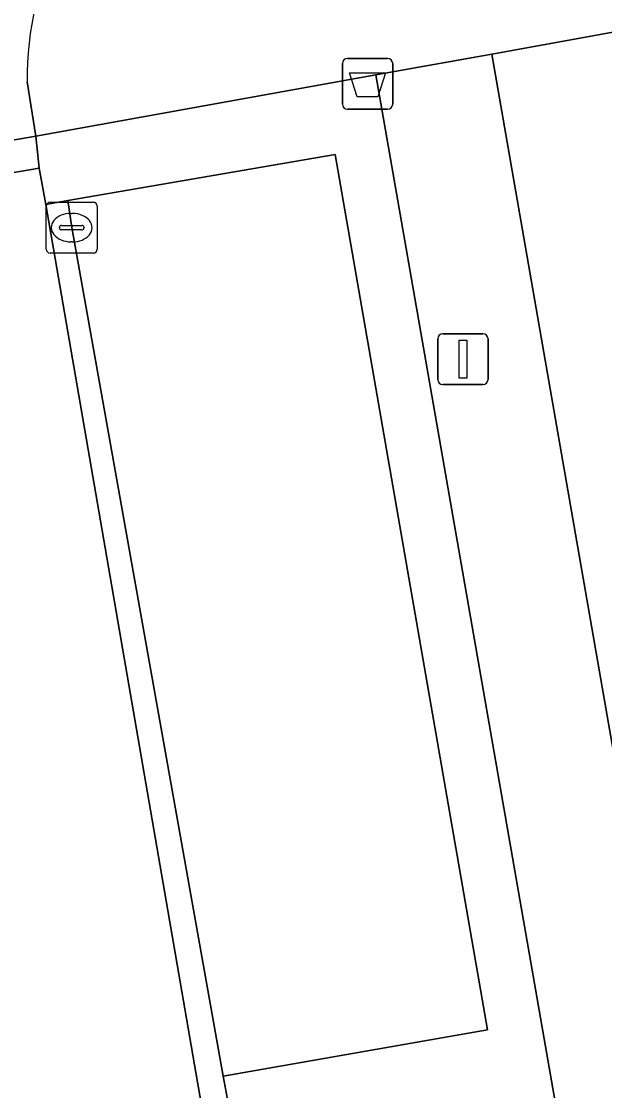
# Model space of a CAD drawing. Extents: x 162879 to 165540, y 384011 to 385181.
# Drawn here: x 164262.4 to 164273.87, y 384808.68 to 384829.73 of the extents above; entities that cross this region are included whole.
import ezdxf

# ---------------------------------------------------------------- set-up
doc = ezdxf.new("R2010")
doc.units = 0
for name, color, linetype in [('IMGEO_Afvalbak', 7, 'Continuous'), ('IMGEO_Groenvoorziening', 7, 'Continuous'), ('IMGEO_Haag', 7, 'Continuous'), ('IMGEO_Kolk', 7, 'Continuous'), ('IMGEO_Lichtmast', 7, 'Continuous'), ('IMGEO_Parkeervlak_open', 7, 'Continuous'), ('IMGEO_Rijbaan_lokaal_open', 7, 'Continuous'), ('IMGEO_Voetpad_open', 7, 'Continuous')]:
    doc.layers.add(name, color=color, linetype=linetype)

msp = doc.modelspace()

# ---------------------------------------------------------------- linework, layer by layer
at = {"layer": 'IMGEO_Afvalbak'}
for p, q in [((164268.811, 384829.002), (164269.601, 384829.002)), ((164269.601, 384829.002), (164268.811, 384829.002)), ((164268.711, 384828.102), (164268.711, 384828.902)), ((164268.711, 384828.902), (164268.711, 384828.102)), ((164269.701, 384828.902), (164269.701, 384828.102)), ((164269.701, 384828.102), (164269.701, 384828.902)), ((164269.601, 384828.002), (164268.811, 384828.002)), ((164268.811, 384828.002), (164269.601, 384828.002))]:
    msp.add_line(p, q, dxfattribs=at)
msp.add_lwpolyline([(164268.854, 384828.716), (164269.558, 384828.716), (164269.409, 384828.246), (164269.003, 384828.246), (164268.854, 384828.716)], dxfattribs=at)
for centre, start, end in [((164268.811, 384828.902), 90, 180), ((164268.811, 384828.902), 90, 180), ((164269.601, 384828.902), 0, 90), ((164269.601, 384828.902), 360, 90), ((164268.811, 384828.102), 180, 270), ((164268.811, 384828.102), 180, 270), ((164269.601, 384828.102), 270, 0), ((164269.601, 384828.102), 270, 0)]:
    msp.add_arc(centre, 0.1, start, end, dxfattribs=at)
at = {"layer": 'IMGEO_Groenvoorziening'}
msp.add_lwpolyline([(164330.654, 384882.354), (164330.723, 384881.732), (164331.347, 384878.17), (164334.754, 384858.773), (164346.279, 384860.638), (164348.805, 384846.051), (164348.644, 384846), (164349.18, 384842.563), (164349.324, 384842.588), (164349.613, 384840.931), (164351.548, 384829.842), (164276.889, 384816.815), (164274.651, 384829.632), (164271.653, 384829.088), (164282.544, 384766.563)], dxfattribs=at)
msp.add_lwpolyline([(164269.372, 384828.679), (164262.678, 384827.47), (164262.749, 384826.844), (164262.874, 384826.128), (164263.311, 384826.204), (164268.57, 384827.113), (164271.564, 384809.881), (164266.368, 384808.97), (164266.64, 384807.499), (164271.822, 384808.397), (164275.143, 384789.173), (164269.997, 384788.263), (164270.242, 384786.816), (164275.409, 384787.702), (164278.418, 384770.555), (164273.256, 384769.625), (164272.745, 384769.52), (164272.869, 384768.704), (164273.015, 384768.095), (164279.736, 384769.275)], close=True, dxfattribs=at)
at = {"layer": 'IMGEO_Haag'}
msp.add_lwpolyline([(164269.372, 384828.679), (164262.678, 384827.47), (164262.749, 384826.844), (164262.874, 384826.128), (164263.311, 384826.204), (164268.57, 384827.113), (164271.564, 384809.881), (164266.368, 384808.97), (164266.64, 384807.499), (164271.822, 384808.397), (164275.143, 384789.173), (164269.997, 384788.263), (164270.242, 384786.816), (164275.409, 384787.702), (164278.418, 384770.555), (164273.256, 384769.625), (164272.745, 384769.52), (164272.869, 384768.704), (164273.015, 384768.095), (164279.736, 384769.275)], close=True, dxfattribs=at)
at = {"layer": 'IMGEO_Kolk'}
for p, q in [((164262.885, 384825.244), (164262.885, 384826.096)), ((164262.96, 384826.17), (164263.812, 384826.17)), ((164263.886, 384826.096), (164263.886, 384825.244)), ((164263.373, 384825.95), (164263.398, 384825.95)), ((164263.144, 384825.664), (164263.144, 384825.676)), ((164263.582, 384825.627), (164263.184, 384825.627)), ((164263.187, 384825.713), (164263.585, 384825.713)), ((164263.628, 384825.676), (164263.628, 384825.664)), ((164263.396, 384825.39), (164263.371, 384825.39)), ((164263.812, 384825.17), (164262.96, 384825.17))]:
    msp.add_line(p, q, dxfattribs=at)
for points in [[(164262.885, 384825.244), (164262.885, 384826.096)], [(164262.96, 384826.17), (164263.812, 384826.17)], [(164263.886, 384826.096), (164263.886, 384825.244)], [(164263.812, 384825.17), (164262.96, 384825.17)]]:
    msp.add_lwpolyline(points, dxfattribs=at)
for centre, radius, start, end in [((164262.962, 384826.094), 0.0765, 91.552, 178.448), ((164262.962, 384826.094), 0.0765, 91.552, 178.448), ((164263.81, 384826.094), 0.0765, 1.552, 88.448), ((164263.81, 384826.094), 0.0765, 1.552, 88.448), ((164263.184, 384825.673), 0.0403, 85.8775, 175.7526), ((164263.181, 384825.663), 0.0366, 178.938, 274.7102), ((164263.585, 384825.67), 0.043, 264.8664, 352.4533), ((164263.589, 384825.675), 0.0386, 1.7309, 96.639), ((164262.962, 384825.246), 0.0765, 181.552, 268.448), ((164262.962, 384825.246), 0.0765, 181.552, 268.448), ((164263.81, 384825.246), 0.0765, 271.552, 358.448), ((164263.81, 384825.246), 0.0765, 271.552, 358.448)]:
    msp.add_arc(centre, radius, start, end, dxfattribs=at)
for centre, major_axis, ratio, start_param, end_param in [((164263.372, 384825.67), (-0.387, 0.002), 0.722429, 4.712389, 7.853982), ((164263.397, 384825.67), (-0.39, 0.002), 0.717154, 1.570796, 4.712389)]:
    msp.add_ellipse(centre, major_axis=major_axis, ratio=ratio, start_param=start_param, end_param=end_param, dxfattribs=at)
at = {"layer": 'IMGEO_Lichtmast'}
for p, q in [((164270.587, 384822.68), (164270.587, 384823.48)), ((164270.587, 384823.48), (164270.587, 384822.68)), ((164270.687, 384823.58), (164271.477, 384823.58)), ((164271.477, 384823.58), (164270.687, 384823.58)), ((164271.577, 384823.48), (164271.577, 384822.68)), ((164271.577, 384822.68), (164271.577, 384823.48)), ((164271.477, 384822.58), (164270.687, 384822.58)), ((164270.687, 384822.58), (164271.477, 384822.58))]:
    msp.add_line(p, q, dxfattribs=at)
msp.add_lwpolyline([(164271.007, 384823.455), (164271.157, 384823.455), (164271.157, 384822.705), (164271.007, 384822.705), (164271.007, 384823.455)], dxfattribs=at)
for centre, start, end in [((164270.687, 384823.48), 90, 180), ((164270.687, 384823.48), 90, 180), ((164271.477, 384823.48), 0, 90), ((164271.477, 384823.48), 360, 90), ((164270.687, 384822.68), 180, 270), ((164270.687, 384822.68), 180, 270), ((164271.477, 384822.68), 270, 0), ((164271.477, 384822.68), 270, 0)]:
    msp.add_arc(centre, 0.1, start, end, dxfattribs=at)
at = {"layer": 'IMGEO_Parkeervlak_open'}
msp.add_lwpolyline([(164263.311, 384826.204), (164263.387, 384825.67), (164266.368, 384808.97), (164271.564, 384809.881), (164268.57, 384827.113)], close=True, dxfattribs=at)
at = {"layer": 'IMGEO_Rijbaan_lokaal_open'}
msp.add_lwpolyline([(164272.823, 384840.695), (164271.324, 384840.426), (164260.356, 384838.505), (164258.19, 384838.111), (164255.807, 384837.686), (164255.094, 384837.565), (164256.889, 384827.399), (164257.057, 384826.504), (164257.787, 384826.624), (164262.678, 384827.47), (164262.513, 384828.539)], dxfattribs=at)
for points in [[(164262.678, 384827.47), (164257.787, 384826.624), (164257.898, 384826.005), (164262.749, 384826.844)], [(164267.481, 384771.123), (164268.044, 384767.862), (164272.869, 384768.704), (164272.745, 384769.52), (164270.331, 384783.216), (164269.734, 384786.693), (164269.489, 384788.14), (164265.86, 384808.847), (164262.874, 384826.128), (164262.749, 384826.844), (164257.898, 384826.005), (164258.038, 384825.265), (164258.186, 384824.513), (164261.775, 384803.928), (164265.515, 384782.371)], [(164273.256, 384769.625), (164270.839, 384783.339), (164270.242, 384786.816), (164269.997, 384788.263), (164267.097, 384804.813), (164266.64, 384807.499), (164266.368, 384808.97), (164263.387, 384825.67), (164263.311, 384826.204), (164262.874, 384826.128), (164265.86, 384808.847), (164269.489, 384788.14), (164269.734, 384786.693), (164270.331, 384783.216), (164272.745, 384769.52)]]:
    msp.add_lwpolyline(points, close=True, dxfattribs=at)
msp.add_arc((164268.257, 384828.668), 5.746, 121.1619, 181.2915, dxfattribs=at)
at = {"layer": 'IMGEO_Voetpad_open'}
msp.add_lwpolyline([(164262.513, 384828.539), (164262.678, 384827.47), (164269.372, 384828.679), (164271.653, 384829.088), (164274.651, 384829.632), (164283.637, 384831.189), (164288.892, 384832.103), (164287.948, 384837.539)], dxfattribs=at)
msp.add_lwpolyline([(164282.829, 384765.172), (164282.544, 384766.563), (164271.653, 384829.088), (164269.372, 384828.679), (164279.736, 384769.275), (164273.015, 384768.095), (164274.801, 384758.067), (164283.781, 384759.634), (164283.687, 384760.203), (164283.45, 384761.019)], close=True, dxfattribs=at)
msp.add_arc((164268.257, 384828.668), 5.746, 121.1619, 181.2915, dxfattribs=at)

doc.saveas('drawing.dxf')
